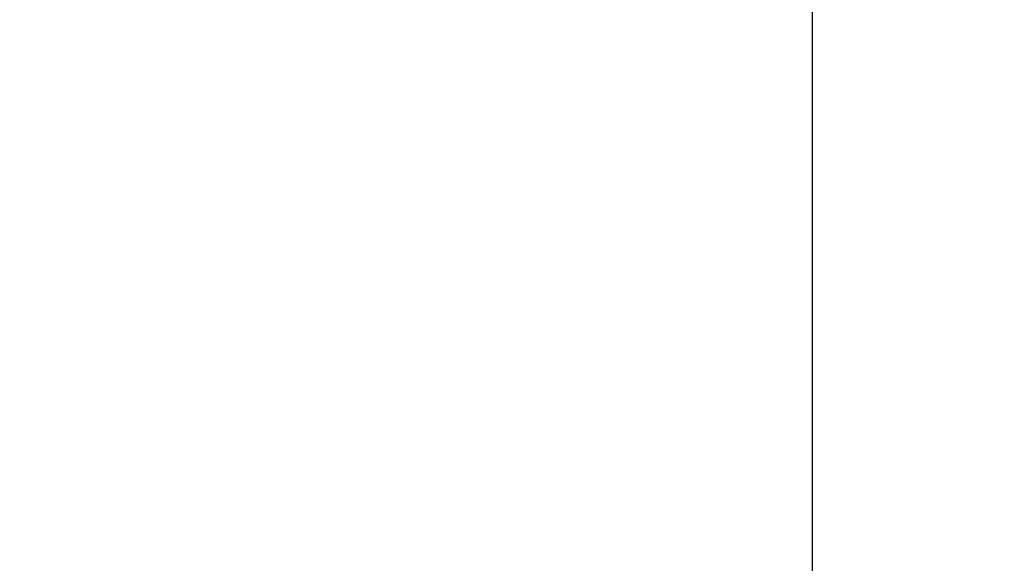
# Model space of a CAD drawing. Header units: millimetres. Extents: x -332 to 332, y -5 to 968.
# Tile 274 of 656: x -198.3 to -195.65, y 955.86 to 957.32. Entities that reach past the tile are written whole.
import ezdxf

# ---------------------------------------------------------------- set-up
doc = ezdxf.new("R2010")
doc.units = ezdxf.units.MM
doc.header["$MEASUREMENT"] = 0
doc.layers.add('IGES level 37', color=9, linetype='Continuous')

msp = doc.modelspace()

# ---------------------------------------------------------------- linework, layer by layer
at = {"layer": 'IGES level 37'}
for points, knots in [([(-202.8449, 958.5421, 1553.1551), (-202.5642, 958.6553, 1551.8053), (-201.8755, 958.7966, 1550.4207), (-199.5967, 958.9888, 1547.7629), (-198.0052, 959.0362, 1546.4941), (-194.1957, 958.8914, 1544.2522), (-191.9877, 958.6972, 1543.2816), (-187.4625, 958.0217, 1541.6951), (-185.1544, 957.542, 1541.0771), (-183, 956.9501, 1540.5978)], [1.1822797, 1.1822797, 1.1822797, 1.1822797, 1.432239, 1.432239, 1.6822526, 1.6822526, 1.9322661, 1.9322661, 2.1822797, 2.1822797, 2.1822797, 2.1822797]), ([(-202.8449, 958.5446, 1553.1571), (-202.4165, 958.7103, 1551.0906), (-201.1495, 958.8939, 1549.3628), (-198.1749, 959.0324, 1546.5938), (-196.401, 959.0063, 1545.4746), (-190.9673, 958.6516, 1542.6943), (-186.838, 958.0047, 1541.4517), (-183, 956.9501, 1540.5978)], [2, 2, 2, 2, 2.248153, 2.248153, 2.49572, 2.49572, 3, 3, 3, 3]), ([(-196.1696, 958.9664, 1545.414), (-196.1696, 957.7753, 1544.4495), (-196.1696, 956.5842, 1543.4849), (-196.1696, 912.9092, 1508.1176), (-196.1696, 870.4252, 1473.7147), (-196.1696, 826.7501, 1438.3474), (-196.1696, 825.559, 1437.3829), (-196.1696, 824.368, 1436.4183)], [0.0134021, 0.0134021, 0.0134021, 0.0134021, 0.018, 0.018, 0.182, 0.182, 0.1865979, 0.1865979, 0.1865979, 0.1865979])]:
    msp.add_open_spline(points, degree=3, knots=knots, dxfattribs=at)
msp.add_rational_spline([(-202.8449, 951.4391, 1547.4033), (-200.651, 956.9501, 1540.5978), (-183, 956.9501, 1540.5978)], [0.953950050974, 0.7322984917, 0.999999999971], degree=2, dxfattribs=at)

doc.saveas('drawing.dxf')
